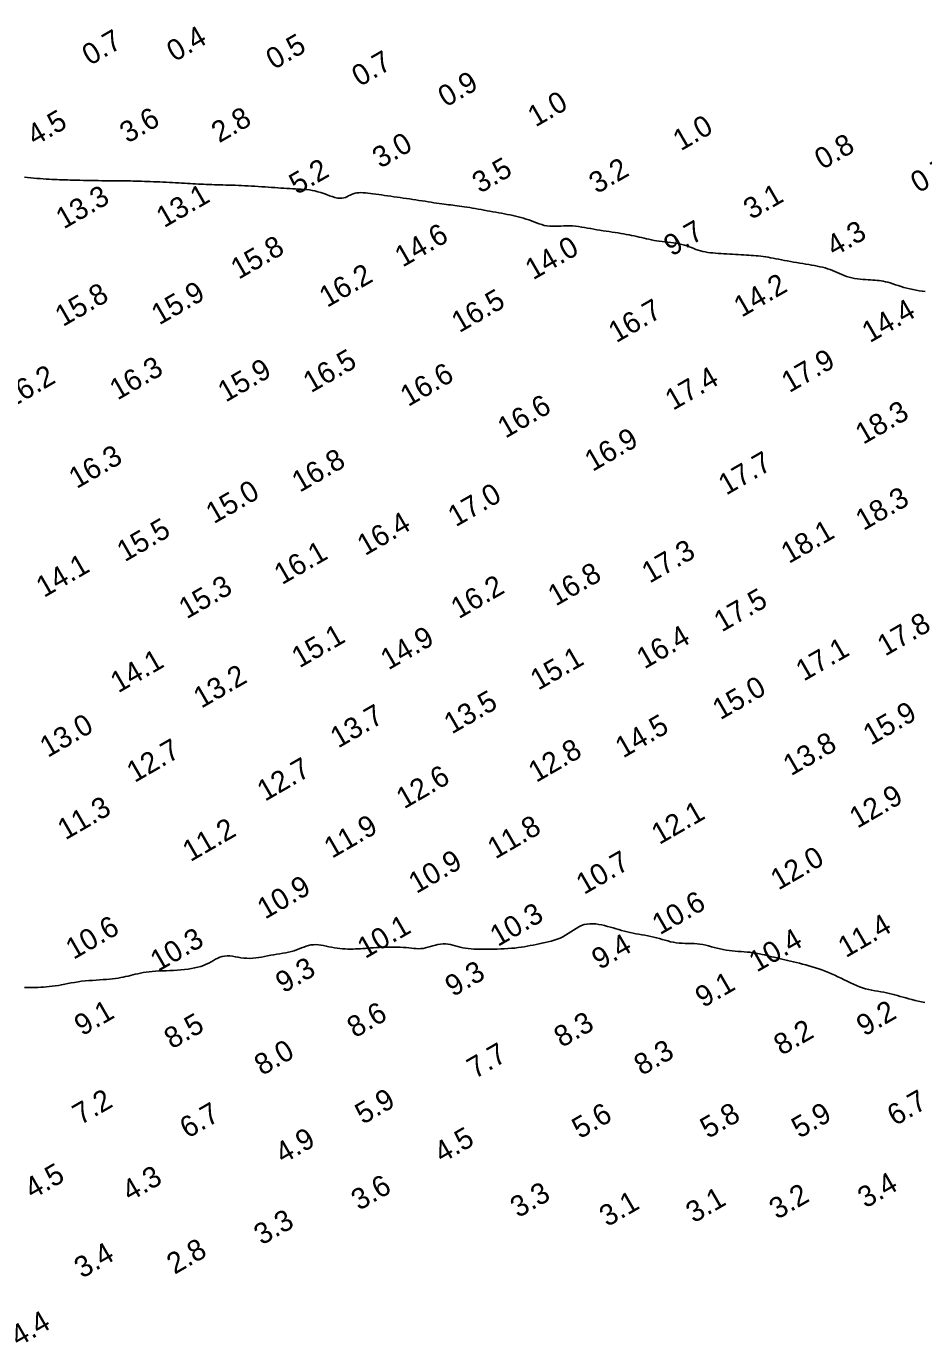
# Model space of a CAD drawing. Extents: x 3024098 to 3056816, y 418252 to 509144.
# Drawn here: x 3028519.6 to 3028733.2, y 419857 to 420170.2 of the extents above; entities that cross this region are included whole.
import ezdxf

# ---------------------------------------------------------------- set-up
doc = ezdxf.new("R2010")
doc.units = 0
doc.layers.add('V-CHAN-CONT-EL10', color=7, linetype='Continuous')
doc.layers.add('V-TOPO-SOUN-0911', color=7, linetype='Continuous')

msp = doc.modelspace()

# ---------------------------------------------------------------- linework, layer by layer
at = {"layer": 'V-CHAN-CONT-EL10'}
for points in [[(3028519.16, 420134.3), (3028519.9, 420134.23), (3028520.65, 420134.16), (3028521.39, 420134.09), (3028522.14, 420134.03), (3028522.88, 420133.97), (3028523.6, 420133.91), (3028524.31, 420133.87), (3028525, 420133.83), (3028525.66, 420133.79), (3028526.3, 420133.76), (3028526.92, 420133.73), (3028527.52, 420133.7), (3028528.13, 420133.68), (3028528.75, 420133.66), (3028529.4, 420133.65), (3028530.07, 420133.63), (3028530.79, 420133.61), (3028531.55, 420133.6), (3028532.36, 420133.58), (3028533.2, 420133.56), (3028534.07, 420133.55), (3028534.95, 420133.53), (3028535.83, 420133.52), (3028536.71, 420133.51), (3028537.57, 420133.49), (3028538.42, 420133.49), (3028539.23, 420133.48), (3028540.03, 420133.47), (3028540.8, 420133.47), (3028541.55, 420133.46), (3028542.28, 420133.45), (3028543, 420133.45), (3028543.7, 420133.43), (3028544.38, 420133.42), (3028545.05, 420133.41), (3028545.72, 420133.39), (3028546.38, 420133.37), (3028547.05, 420133.35), (3028547.73, 420133.32), (3028548.42, 420133.29), (3028549.12, 420133.27), (3028549.85, 420133.24), (3028550.6, 420133.21), (3028551.35, 420133.18), (3028552.12, 420133.15), (3028552.89, 420133.11), (3028553.65, 420133.08), (3028554.41, 420133.04), (3028555.15, 420133), (3028555.87, 420132.96), (3028556.58, 420132.92), (3028557.27, 420132.88), (3028557.94, 420132.84), (3028558.61, 420132.8), (3028559.26, 420132.76), (3028559.91, 420132.72), (3028560.55, 420132.69), (3028561.18, 420132.65), (3028561.81, 420132.62), (3028562.45, 420132.6), (3028563.08, 420132.57), (3028563.73, 420132.54), (3028564.38, 420132.52), (3028565.04, 420132.5), (3028565.72, 420132.48), (3028566.41, 420132.46), (3028567.12, 420132.45), (3028567.84, 420132.43), (3028568.58, 420132.41), (3028569.33, 420132.39), (3028570.09, 420132.36), (3028570.86, 420132.33), (3028571.64, 420132.3), (3028572.43, 420132.26), (3028573.23, 420132.21), (3028574.03, 420132.17), (3028574.83, 420132.11), (3028575.63, 420132.06), (3028576.42, 420132), (3028577.21, 420131.95), (3028577.98, 420131.89), (3028578.74, 420131.84), (3028579.49, 420131.79), (3028580.22, 420131.74), (3028580.94, 420131.69), (3028581.65, 420131.65), (3028582.35, 420131.6), (3028583.04, 420131.56), (3028583.71, 420131.53), (3028584.38, 420131.49), (3028585.04, 420131.46), (3028585.69, 420131.42), (3028586.34, 420131.36), (3028586.99, 420131.28), (3028587.65, 420131.18), (3028588.32, 420131.04), (3028589, 420130.87), (3028589.69, 420130.66), (3028590.39, 420130.42), (3028591.09, 420130.17), (3028591.77, 420129.92), (3028592.43, 420129.69), (3028593.07, 420129.5), (3028593.66, 420129.36), (3028594.21, 420129.29), (3028594.7, 420129.3), (3028595.15, 420129.38), (3028595.56, 420129.5), (3028595.94, 420129.67), (3028596.31, 420129.86), (3028596.68, 420130.05), (3028597.05, 420130.23), (3028597.44, 420130.38), (3028597.85, 420130.5), (3028598.29, 420130.58), (3028598.75, 420130.62), (3028599.25, 420130.64), (3028599.77, 420130.63), (3028600.31, 420130.59), (3028600.89, 420130.54), (3028601.5, 420130.47), (3028602.13, 420130.39), (3028602.79, 420130.3), (3028603.48, 420130.21), (3028604.18, 420130.11), (3028604.9, 420130), (3028605.62, 420129.89), (3028606.36, 420129.78), (3028607.11, 420129.67), (3028607.85, 420129.57), (3028608.6, 420129.46), (3028609.35, 420129.35), (3028610.1, 420129.25), (3028610.85, 420129.14), (3028611.59, 420129.03), (3028612.33, 420128.92), (3028613.07, 420128.81), (3028613.81, 420128.69), (3028614.53, 420128.58), (3028615.25, 420128.46), (3028615.94, 420128.35), (3028616.62, 420128.23), (3028617.27, 420128.13), (3028617.9, 420128.04), (3028618.49, 420127.95), (3028619.05, 420127.88), (3028619.59, 420127.82), (3028620.1, 420127.76), (3028620.6, 420127.71), (3028621.11, 420127.65), (3028621.62, 420127.6), (3028622.14, 420127.53), (3028622.69, 420127.46), (3028623.26, 420127.38), (3028623.87, 420127.28), (3028624.5, 420127.18), (3028625.15, 420127.07), (3028625.81, 420126.95), (3028626.49, 420126.83), (3028627.18, 420126.71), (3028627.88, 420126.59), (3028628.58, 420126.46), (3028629.28, 420126.34), (3028629.98, 420126.22), (3028630.68, 420126.09), (3028631.37, 420125.97), (3028632.06, 420125.85), (3028632.75, 420125.72), (3028633.43, 420125.6), (3028634.1, 420125.47), (3028634.76, 420125.35), (3028635.42, 420125.21), (3028636.06, 420125.07), (3028636.71, 420124.91), (3028637.34, 420124.74), (3028637.97, 420124.56), (3028638.59, 420124.36), (3028639.21, 420124.14), (3028639.83, 420123.9), (3028640.44, 420123.67), (3028641.05, 420123.43), (3028641.67, 420123.22), (3028642.29, 420123.03), (3028642.91, 420122.86), (3028643.55, 420122.75), (3028644.19, 420122.68), (3028644.84, 420122.65), (3028645.5, 420122.65), (3028646.17, 420122.67), (3028646.85, 420122.7), (3028647.53, 420122.73), (3028648.23, 420122.75), (3028648.92, 420122.74), (3028649.63, 420122.71), (3028650.33, 420122.64), (3028651.05, 420122.55), (3028651.77, 420122.45), (3028652.49, 420122.33), (3028653.22, 420122.2), (3028653.95, 420122.07), (3028654.69, 420121.95), (3028655.42, 420121.82), (3028656.16, 420121.7), (3028656.9, 420121.59), (3028657.63, 420121.48), (3028658.35, 420121.37), (3028659.07, 420121.26), (3028659.77, 420121.15), (3028660.46, 420121.04), (3028661.14, 420120.93), (3028661.8, 420120.82), (3028662.44, 420120.71), (3028663.08, 420120.59), (3028663.7, 420120.47), (3028664.31, 420120.34), (3028664.91, 420120.22), (3028665.5, 420120.08), (3028666.09, 420119.95), (3028666.67, 420119.81), (3028667.25, 420119.67), (3028667.83, 420119.54), (3028668.43, 420119.41), (3028669.03, 420119.29), (3028669.65, 420119.18), (3028670.29, 420119.08), (3028670.95, 420118.99), (3028671.62, 420118.91), (3028672.31, 420118.84), (3028673, 420118.77), (3028673.69, 420118.68), (3028674.36, 420118.59), (3028675.02, 420118.47), (3028675.65, 420118.34), (3028676.26, 420118.17), (3028676.84, 420117.98), (3028677.4, 420117.78), (3028677.95, 420117.57), (3028678.48, 420117.35), (3028679.02, 420117.15), (3028679.56, 420116.96), (3028680.11, 420116.79), (3028680.67, 420116.64), (3028681.24, 420116.53), (3028681.83, 420116.43), (3028682.44, 420116.35), (3028683.05, 420116.28), (3028683.68, 420116.23), (3028684.33, 420116.18), (3028684.99, 420116.14), (3028685.67, 420116.09), (3028686.35, 420116.05), (3028687.05, 420116.01), (3028687.74, 420115.97), (3028688.42, 420115.92), (3028689.1, 420115.89), (3028689.76, 420115.85), (3028690.4, 420115.81), (3028691.01, 420115.78), (3028691.6, 420115.75), (3028692.18, 420115.72), (3028692.75, 420115.68), (3028693.31, 420115.64), (3028693.86, 420115.59), (3028694.43, 420115.53), (3028695, 420115.46), (3028695.58, 420115.37), (3028696.18, 420115.27), (3028696.79, 420115.16), (3028697.42, 420115.04), (3028698.06, 420114.92), (3028698.71, 420114.79), (3028699.39, 420114.66), (3028700.08, 420114.52), (3028700.79, 420114.39), (3028701.51, 420114.26), (3028702.24, 420114.13), (3028702.97, 420114), (3028703.71, 420113.87), (3028704.44, 420113.75), (3028705.16, 420113.62), (3028705.87, 420113.51), (3028706.56, 420113.39), (3028707.23, 420113.27), (3028707.89, 420113.15), (3028708.53, 420113.02), (3028709.15, 420112.87), (3028709.76, 420112.72), (3028710.35, 420112.54), (3028710.93, 420112.34), (3028711.5, 420112.12), (3028712.06, 420111.88), (3028712.61, 420111.63), (3028713.17, 420111.38), (3028713.73, 420111.13), (3028714.3, 420110.89), (3028714.89, 420110.68), (3028715.5, 420110.49), (3028716.13, 420110.34), (3028716.78, 420110.21), (3028717.44, 420110.12), (3028718.1, 420110.04), (3028718.76, 420109.99), (3028719.4, 420109.94), (3028720.02, 420109.91), (3028720.6, 420109.88), (3028721.15, 420109.85), (3028721.67, 420109.82), (3028722.16, 420109.77), (3028722.65, 420109.72), (3028723.13, 420109.65), (3028723.62, 420109.56), (3028724.13, 420109.45), (3028724.67, 420109.31), (3028725.25, 420109.14), (3028725.85, 420108.95), (3028726.49, 420108.74), (3028727.15, 420108.53), (3028727.83, 420108.31), (3028728.53, 420108.1), (3028729.25, 420107.9), (3028729.97, 420107.72), (3028730.7, 420107.57), (3028731.43, 420107.43), (3028732.16, 420107.31), (3028732.88, 420107.2), (3028733.6, 420107.08)], [(3028733.48, 419937.95), (3028732.71, 419938.1), (3028731.93, 419938.27), (3028731.17, 419938.44), (3028730.42, 419938.63), (3028729.7, 419938.82), (3028729, 419939.01), (3028728.32, 419939.2), (3028727.65, 419939.39), (3028727, 419939.58), (3028726.35, 419939.75), (3028725.71, 419939.92), (3028725.05, 419940.08), (3028724.39, 419940.22), (3028723.71, 419940.35), (3028723.01, 419940.47), (3028722.31, 419940.59), (3028721.59, 419940.71), (3028720.87, 419940.84), (3028720.14, 419941), (3028719.41, 419941.18), (3028718.68, 419941.4), (3028717.95, 419941.66), (3028717.23, 419941.95), (3028716.5, 419942.27), (3028715.77, 419942.61), (3028715.04, 419942.97), (3028714.31, 419943.33), (3028713.56, 419943.7), (3028712.82, 419944.06), (3028712.06, 419944.41), (3028711.3, 419944.74), (3028710.54, 419945.06), (3028709.77, 419945.37), (3028709, 419945.66), (3028708.23, 419945.94), (3028707.46, 419946.2), (3028706.69, 419946.44), (3028705.92, 419946.67), (3028705.16, 419946.88), (3028704.41, 419947.07), (3028703.66, 419947.26), (3028702.93, 419947.44), (3028702.21, 419947.6), (3028701.5, 419947.77), (3028700.81, 419947.93), (3028700.14, 419948.08), (3028699.49, 419948.24), (3028698.86, 419948.39), (3028698.23, 419948.54), (3028697.63, 419948.68), (3028697.03, 419948.83), (3028696.45, 419948.97), (3028695.88, 419949.1), (3028695.31, 419949.23), (3028694.75, 419949.36), (3028694.18, 419949.47), (3028693.61, 419949.59), (3028693.03, 419949.69), (3028692.43, 419949.78), (3028691.81, 419949.87), (3028691.17, 419949.94), (3028690.5, 419950), (3028689.81, 419950.05), (3028689.1, 419950.1), (3028688.38, 419950.16), (3028687.64, 419950.22), (3028686.91, 419950.29), (3028686.18, 419950.39), (3028685.46, 419950.51), (3028684.75, 419950.66), (3028684.06, 419950.83), (3028683.37, 419951.02), (3028682.69, 419951.2), (3028682.01, 419951.39), (3028681.33, 419951.55), (3028680.65, 419951.7), (3028679.96, 419951.81), (3028679.27, 419951.89), (3028678.56, 419951.94), (3028677.85, 419951.97), (3028677.14, 419951.99), (3028676.43, 419952), (3028675.72, 419952.03), (3028675.02, 419952.07), (3028674.33, 419952.15), (3028673.65, 419952.26), (3028672.98, 419952.4), (3028672.31, 419952.57), (3028671.65, 419952.75), (3028670.98, 419952.94), (3028670.32, 419953.13), (3028669.65, 419953.32), (3028668.96, 419953.5), (3028668.27, 419953.66), (3028667.57, 419953.8), (3028666.87, 419953.93), (3028666.16, 419954.06), (3028665.45, 419954.18), (3028664.74, 419954.3), (3028664.04, 419954.44), (3028663.35, 419954.58), (3028662.66, 419954.74), (3028661.99, 419954.91), (3028661.32, 419955.09), (3028660.66, 419955.27), (3028659.99, 419955.46), (3028659.32, 419955.66), (3028658.65, 419955.85), (3028657.96, 419956.04), (3028657.27, 419956.22), (3028656.57, 419956.38), (3028655.86, 419956.52), (3028655.15, 419956.62), (3028654.45, 419956.67), (3028653.76, 419956.67), (3028653.08, 419956.6), (3028652.41, 419956.45), (3028651.76, 419956.22), (3028651.12, 419955.92), (3028650.5, 419955.56), (3028649.88, 419955.17), (3028649.25, 419954.76), (3028648.62, 419954.35), (3028647.98, 419953.95), (3028647.33, 419953.58), (3028646.65, 419953.26), (3028645.95, 419952.99), (3028645.24, 419952.75), (3028644.53, 419952.54), (3028643.8, 419952.35), (3028643.08, 419952.19), (3028642.36, 419952.03), (3028641.65, 419951.89), (3028640.94, 419951.74), (3028640.25, 419951.6), (3028639.55, 419951.46), (3028638.85, 419951.32), (3028638.13, 419951.2), (3028637.41, 419951.08), (3028636.66, 419950.98), (3028635.88, 419950.89), (3028635.07, 419950.82), (3028634.24, 419950.76), (3028633.39, 419950.71), (3028632.54, 419950.67), (3028631.68, 419950.65), (3028630.83, 419950.63), (3028629.99, 419950.61), (3028629.17, 419950.6), (3028628.38, 419950.6), (3028627.62, 419950.6), (3028626.88, 419950.61), (3028626.17, 419950.64), (3028625.48, 419950.68), (3028624.81, 419950.74), (3028624.16, 419950.82), (3028623.53, 419950.93), (3028622.92, 419951.08), (3028622.31, 419951.23), (3028621.72, 419951.4), (3028621.14, 419951.56), (3028620.56, 419951.7), (3028619.97, 419951.81), (3028619.39, 419951.87), (3028618.8, 419951.88), (3028618.2, 419951.83), (3028617.6, 419951.72), (3028617, 419951.57), (3028616.39, 419951.4), (3028615.79, 419951.23), (3028615.2, 419951.06), (3028614.62, 419950.91), (3028614.05, 419950.8), (3028613.5, 419950.74), (3028612.96, 419950.72), (3028612.41, 419950.74), (3028611.86, 419950.78), (3028611.28, 419950.85), (3028610.68, 419950.91), (3028610.03, 419950.98), (3028609.34, 419951.04), (3028608.6, 419951.08), (3028607.81, 419951.11), (3028606.99, 419951.11), (3028606.15, 419951.11), (3028605.31, 419951.1), (3028604.49, 419951.07), (3028603.69, 419951.04), (3028602.93, 419951), (3028602.22, 419950.95), (3028601.55, 419950.91), (3028600.92, 419950.86), (3028600.31, 419950.81), (3028599.73, 419950.77), (3028599.15, 419950.73), (3028598.58, 419950.69), (3028597.99, 419950.67), (3028597.39, 419950.65), (3028596.78, 419950.64), (3028596.15, 419950.65), (3028595.52, 419950.67), (3028594.88, 419950.71), (3028594.23, 419950.77), (3028593.58, 419950.85), (3028592.93, 419950.95), (3028592.28, 419951.07), (3028591.64, 419951.2), (3028591, 419951.34), (3028590.37, 419951.47), (3028589.75, 419951.58), (3028589.14, 419951.66), (3028588.53, 419951.7), (3028587.95, 419951.68), (3028587.37, 419951.61), (3028586.81, 419951.48), (3028586.25, 419951.31), (3028585.68, 419951.12), (3028585.12, 419950.9), (3028584.54, 419950.68), (3028583.94, 419950.46), (3028583.33, 419950.26), (3028582.69, 419950.08), (3028582.02, 419949.92), (3028581.34, 419949.77), (3028580.64, 419949.64), (3028579.93, 419949.52), (3028579.21, 419949.4), (3028578.49, 419949.28), (3028577.77, 419949.15), (3028577.05, 419949.02), (3028576.33, 419948.88), (3028575.62, 419948.75), (3028574.91, 419948.63), (3028574.2, 419948.53), (3028573.5, 419948.46), (3028572.79, 419948.43), (3028572.09, 419948.44), (3028571.39, 419948.5), (3028570.69, 419948.59), (3028570, 419948.71), (3028569.32, 419948.83), (3028568.66, 419948.93), (3028568.01, 419949), (3028567.4, 419949.03), (3028566.8, 419948.99), (3028566.24, 419948.88), (3028565.7, 419948.71), (3028565.17, 419948.48), (3028564.64, 419948.21), (3028564.12, 419947.92), (3028563.57, 419947.61), (3028563.01, 419947.31), (3028562.41, 419947.02), (3028561.78, 419946.76), (3028561.11, 419946.52), (3028560.4, 419946.32), (3028559.66, 419946.14), (3028558.89, 419945.98), (3028558.1, 419945.85), (3028557.27, 419945.75), (3028556.42, 419945.66), (3028555.55, 419945.6), (3028554.67, 419945.56), (3028553.79, 419945.52), (3028552.9, 419945.49), (3028552.03, 419945.47), (3028551.17, 419945.43), (3028550.35, 419945.39), (3028549.56, 419945.33), (3028548.81, 419945.24), (3028548.1, 419945.14), (3028547.42, 419945.03), (3028546.78, 419944.9), (3028546.15, 419944.77), (3028545.55, 419944.63), (3028544.96, 419944.48), (3028544.39, 419944.34), (3028543.81, 419944.21), (3028543.24, 419944.08), (3028542.66, 419943.96), (3028542.06, 419943.84), (3028541.45, 419943.74), (3028540.81, 419943.64), (3028540.13, 419943.56), (3028539.42, 419943.48), (3028538.67, 419943.42), (3028537.87, 419943.36), (3028537.05, 419943.31), (3028536.2, 419943.26), (3028535.34, 419943.2), (3028534.48, 419943.14), (3028533.61, 419943.06), (3028532.76, 419942.97), (3028531.92, 419942.85), (3028531.1, 419942.72), (3028530.29, 419942.58), (3028529.5, 419942.43), (3028528.73, 419942.28), (3028527.97, 419942.14), (3028527.22, 419942), (3028526.49, 419941.88), (3028525.78, 419941.78), (3028525.07, 419941.7), (3028524.38, 419941.64), (3028523.7, 419941.59), (3028523.03, 419941.55), (3028522.37, 419941.52), (3028521.72, 419941.5), (3028521.07, 419941.49), (3028520.43, 419941.48), (3028519.79, 419941.48), (3028519.15, 419941.49)]]:
    msp.add_lwpolyline(points, dxfattribs=at)

# ---------------------------------------------------------------- texts
at = {"layer": 'V-TOPO-SOUN-0911'}
for s, p in [('0.4', (3028554.89, 420161.66)), ('0.7', (3028534.74, 420160.77)), ('0.5', (3028578.53, 420159.79)), ('0.7', (3028598.95, 420155.75)), ('0.9', (3028619.48, 420150.86)), ('1.0', (3028640.83, 420146.14)), ('3.6', (3028543.7, 420142.27)), ('4.5', (3028521.64, 420141.68)), ('2.8', (3028565.52, 420142.37)), ('1.0', (3028675.41, 420140.46)), ('3.0', (3028603.85, 420136.3)), ('0.8', (3028709.12, 420136)), ('5.2', (3028584.02, 420130.06)), ('3.5', (3028627.61, 420130.36)), ('3.2', (3028655.41, 420130.26)), ('0.7', (3028731.98, 420130.42)), ('13.3 ', (3028528.51, 420121.86)), ('13.1 ', (3028552.41, 420122.17)), ('3.1', (3028692.2, 420124.11)), ('14.6 ', (3028609.18, 420112.77)), ('9.7', (3028673.22, 420115.37)), ('4.3', (3028711.94, 420115.33)), ('15.8 ', (3028570.14, 420109.88)), ('14.0 ', (3028640.24, 420109.75)), ('16.2 ', (3028591.2, 420103.19)), ('14.2 ', (3028689.89, 420100.86)), ('15.8 ', (3028528.31, 420098.63)), ('15.9 ', (3028551.24, 420099.02)), ('16.5 ', (3028622.69, 420097.18)), ('16.7 ', (3028660.04, 420094.79)), ('14.4 ', (3028720.4, 420094.79)), ('16.3 ', (3028541.3, 420081.14)), ('16.5 ', (3028587.36, 420082.88)), ('17.9 ', (3028701.24, 420082.91)), ('16.2 ', (3028515.65, 420079.11)), ('15.9 ', (3028567.06, 420080.65)), ('16.6 ', (3028610.49, 420079.6)), ('17.4 ', (3028673.55, 420078.71)), ('16.6 ', (3028633.66, 420072.06)), ('18.3 ', (3028718.83, 420070.61)), ('16.9 ', (3028654.39, 420064.15)), ('16.3 ', (3028531.59, 420060.08)), ('16.8 ', (3028584.68, 420059.19)), ('17.7 ', (3028686.22, 420058.53)), ('15.0 ', (3028564.22, 420051.71)), ('17.0 ', (3028621.83, 420050.99)), ('18.3 ', (3028718.89, 420050.1)), ('16.4 ', (3028600.23, 420044.13)), ('15.5 ', (3028543.03, 420042.66)), ('18.1 ', (3028701.13, 420042.24)), ('17.3 ', (3028667.98, 420037.57)), ('16.1 ', (3028580.46, 420037.22)), ('14.1 ', (3028523.8, 420034.17)), ('16.8 ', (3028645.63, 420032.12)), ('15.3 ', (3028557.77, 420029.07)), ('16.2 ', (3028622.54, 420029.11)), ('17.5 ', (3028685.16, 420025.96)), ('17.8 ', (3028724.05, 420020.21)), ('15.1 ', (3028584.63, 420017.41)), ('14.9 ', (3028605.8, 420016.93)), ('16.4 ', (3028666.76, 420017.16)), ('17.1 ', (3028704.67, 420014.26)), ('14.1 ', (3028541.48, 420011.47)), ('15.1 ', (3028641.45, 420012.09)), ('13.2 ', (3028561.25, 420007.81)), ('15.0 ', (3028684.82, 420005.06)), ('13.5 ', (3028620.89, 420001.68)), ('13.7 ', (3028593.83, 419998.33)), ('15.9 ', (3028720.67, 419999.02)), ('13.0 ', (3028524.69, 419996.1)), ('14.5 ', (3028661.67, 419995.97)), ('12.7 ', (3028545.37, 419990.13)), ('13.8 ', (3028701.64, 419991.74)), ('12.8 ', (3028640.98, 419990.16)), ('12.7 ', (3028576.41, 419985.67)), ('12.6 ', (3028609.54, 419983.87)), ('12.9 ', (3028717.42, 419979.24)), ('11.3 ', (3028528.9, 419976.48)), ('12.1 ', (3028670.29, 419975.38)), ('11.9 ', (3028592.35, 419972.09)), ('11.8 ', (3028631.26, 419971.95)), ('11.2 ', (3028558.66, 419971.3)), ('10.9 ', (3028612.46, 419963.72)), ('10.7 ', (3028652.36, 419963.49)), ('12.0 ', (3028698.64, 419964.54)), ('10.9 ', (3028576.44, 419957.62)), ('10.6 ', (3028670.44, 419953.91)), ('10.3 ', (3028631.85, 419951.12)), ('10.6 ', (3028530.84, 419948.04)), ('10.1 ', (3028600.27, 419948.25)), ('11.4 ', (3028714.7, 419948.46)), ('10.3 ', (3028550.98, 419945.18)), ('9.4', (3028656.07, 419945.62)), ('10.4 ', (3028693.5, 419945.02)), ('9.3', (3028580.8, 419940.04)), ('9.3', (3028621.16, 419939.18)), ('9.1', (3028680.72, 419936.57)), ('9.1', (3028532.89, 419929.85)), ('8.6', (3028597.83, 419929.38)), ('9.2', (3028719.09, 419929.77)), ('8.5', (3028554.28, 419926.72)), ('8.3', (3028647.08, 419927.08)), ('8.2', (3028699.41, 419925.21)), ('8.0', (3028575.74, 419920.42)), ('8.3', (3028666.14, 419920.42)), ('7.7', (3028626.37, 419919.66)), ('7.2', (3028532.48, 419908.67)), ('5.9', (3028599.73, 419908.8)), ('6.7', (3028726.41, 419908.44)), ('6.7', (3028558, 419905.46)), ('5.6', (3028651.37, 419905.37)), ('5.8', (3028681.89, 419905.43)), ('5.9', (3028703.64, 419905.49)), ('4.9', (3028580.71, 419899.45)), ('4.5', (3028618.56, 419899.62)), ('4.5', (3028521.05, 419891.02)), ('4.3', (3028544.26, 419890.46)), ('3.4', (3028719.39, 419888.86)), ('3.6', (3028598.81, 419888.3)), ('3.3', (3028636.68, 419886.56)), ('3.2', (3028698.32, 419886.17)), ('3.1', (3028657.89, 419884.44)), ('3.1', (3028678.49, 419885.33)), ('3.3', (3028575.65, 419880.06)), ('2.8', (3028554.89, 419873.11)), ('3.4', (3028532.87, 419872.16)), ('4.4', (3028517.68, 419855.92))]:
    msp.add_text(s, height=5, rotation=30, dxfattribs=at).set_placement(p)

doc.saveas('drawing.dxf')
